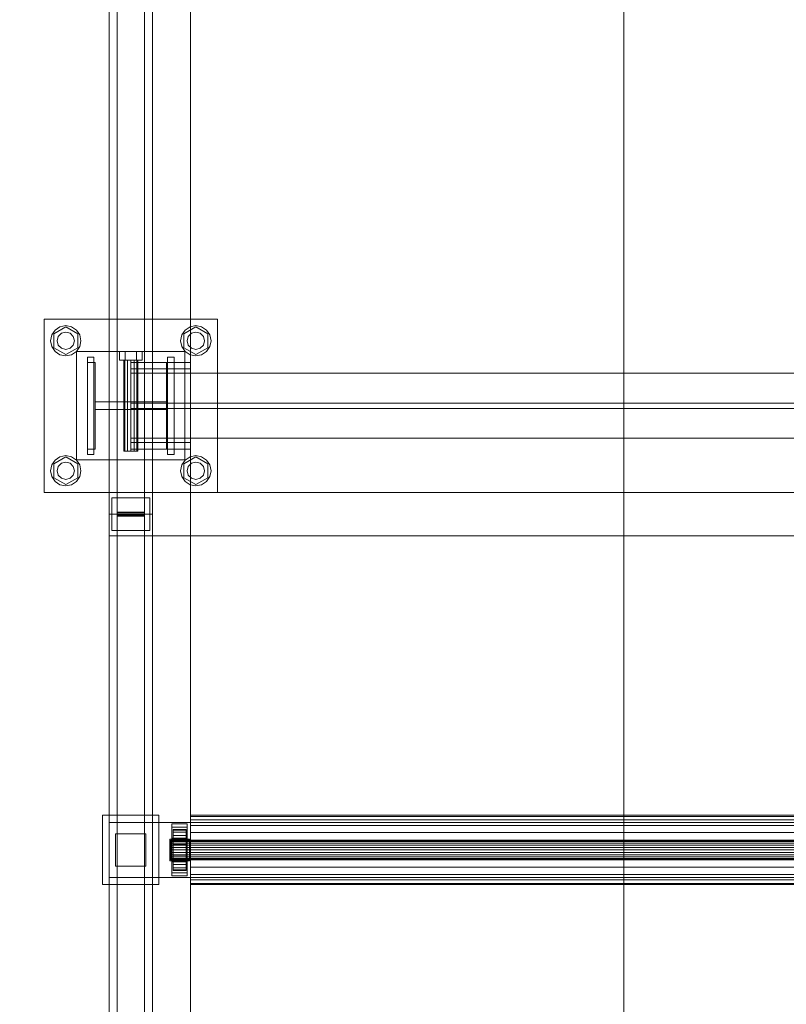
# Model space of a CAD drawing. Header units: millimetres. Extents: x -2233 to 61924, y -68080 to 6847.
# Tile 967 of 1056: x 60504 to 61211, y -16602 to -15694. Entities that reach past the tile are written whole.
import ezdxf

# ---------------------------------------------------------------- set-up
doc = ezdxf.new("R2010")
doc.units = ezdxf.units.MM
doc.layers.add('COTAS_P', color=1, linetype='Continuous', lineweight=0)
doc.layers.add('superior_C04', color=7, linetype='Continuous', lineweight=0)
doc.dimstyles.new('R19_100', dxfattribs={"dimtxt": 250, "dimasz": 150, "dimexe": 150, "dimexo": 80, "dimgap": 100, "dimtad": 1, "dimtih": 1, "dimtoh": 1, "dimdsep": 46, "dimcen": 0.09, "dimadec": 0, "dimazin": 0, "dimtfac": 1, "dimtdec": 4, "dimtofl": 0, "dimtmove": 0, "dimatfit": 3, "dimfxl": 1, "dimtolj": 1, "dimtzin": 0, "dimarcsym": 0})

# ---------------------------------------------------------------- blocks, each defined once
blk = doc.blocks.new('DIM_R28_35')
at = {"layer": 'COTAS_P'}
for p, q in [((60161.13, -15400), (60116.13, -15550)), ((61061.13, -15400), (60161.13, -15400)), ((60161.13, -19750), (60161.13, -15400)), ((60161.13, -15400), (60206.13, -15550)), ((60161.13, -19750), (60116.13, -19600)), ((60161.13, -19750), (60206.13, -19600)), ((61061.13, -19750), (60161.13, -19750))]:
    blk.add_line(p, q, dxfattribs=at)
blk.add_text('4350 P', height=250, rotation=90, dxfattribs=at).set_placement((60061.13, -17575))

msp = doc.modelspace()

# ---------------------------------------------------------------- linework, layer by layer
at = {"layer": 'superior_C04'}
for p, q in [((60586.134, -15400), (60586.134, -16150)), ((60593.634, -15398.213), (60593.634, -16148.213)), ((60593.634, -16151.787), (60593.634, -15401.787)), ((60618.634, -16148.213), (60618.634, -15398.213)), ((60618.634, -16151.787), (60618.634, -15401.787)), ((60626.134, -16150), (60626.134, -15400)), ((60661.134, -15400), (60661.134, -16460)), ((60661.134, -19750), (60661.134, -15400)), ((61061.134, -15400), (61061.134, -16460)), ((60526.134, -16130), (60526.134, -15970)), ((60526.134, -15970), (60686.134, -15970)), ((60535.049, -15983.6), (60546.134, -15977.2)), ((60536.234, -15980.101), (60540.776, -15977.066)), ((60540.776, -15977.066), (60546.134, -15976)), ((60546.134, -15976), (60551.491, -15977.066)), ((60546.134, -15977.2), (60557.219, -15983.6)), ((60551.491, -15977.066), (60556.033, -15980.101)), ((60655.049, -15983.6), (60666.134, -15977.2)), ((60656.234, -15980.101), (60660.776, -15977.066)), ((60660.776, -15977.066), (60666.134, -15976)), ((60666.134, -15976), (60671.491, -15977.066)), ((60666.134, -15977.2), (60677.219, -15983.6)), ((60671.491, -15977.066), (60676.033, -15980.101)), ((60686.134, -15970), (60686.134, -16130)), ((60532.134, -15990), (60533.2, -15984.642)), ((60533.2, -15984.642), (60536.234, -15980.101)), ((60535.049, -15996.4), (60535.049, -15983.6)), ((60538.134, -15990), (60539.206, -15986)), ((60539.206, -15986), (60542.134, -15983.072)), ((60542.134, -15983.072), (60546.134, -15982)), ((60546.134, -15982), (60550.134, -15983.072)), ((60550.134, -15983.072), (60553.062, -15986)), ((60553.062, -15986), (60554.134, -15990)), ((60556.033, -15980.101), (60559.068, -15984.642)), ((60557.219, -15983.6), (60557.219, -15996.4)), ((60559.068, -15984.642), (60560.134, -15990)), ((60652.134, -15990), (60653.2, -15984.642)), ((60653.2, -15984.642), (60656.234, -15980.101)), ((60655.049, -15996.4), (60655.049, -15983.6)), ((60658.134, -15990), (60659.206, -15986)), ((60659.206, -15986), (60662.134, -15983.072)), ((60662.134, -15983.072), (60666.134, -15982)), ((60666.134, -15982), (60670.134, -15983.072)), ((60670.134, -15983.072), (60673.062, -15986)), ((60673.062, -15986), (60674.134, -15990)), ((60676.033, -15980.101), (60679.068, -15984.642)), ((60677.219, -15983.6), (60677.219, -15996.4)), ((60679.068, -15984.642), (60680.134, -15990)), ((60533.2, -15995.358), (60532.134, -15990)), ((60536.234, -15999.899), (60533.2, -15995.358)), ((60546.134, -16002.8), (60535.049, -15996.4)), ((60539.206, -15994), (60538.134, -15990)), ((60542.134, -15996.928), (60539.206, -15994)), ((60557.219, -15996.4), (60546.134, -16002.8)), ((60553.062, -15994), (60550.134, -15996.928)), ((60554.134, -15990), (60553.062, -15994)), ((60559.068, -15995.358), (60556.033, -15999.899)), ((60560.134, -15990), (60559.068, -15995.358)), ((60653.2, -15995.358), (60652.134, -15990)), ((60656.234, -15999.899), (60653.2, -15995.358)), ((60666.134, -16002.8), (60655.049, -15996.4)), ((60659.206, -15994), (60658.134, -15990)), ((60662.134, -15996.928), (60659.206, -15994)), ((60677.219, -15996.4), (60666.134, -16002.8)), ((60673.062, -15994), (60670.134, -15996.928)), ((60674.134, -15990), (60673.062, -15994)), ((60679.068, -15995.358), (60676.033, -15999.899)), ((60680.134, -15990), (60679.068, -15995.358)), ((60540.776, -16002.934), (60536.234, -15999.899)), ((60546.134, -16004), (60540.776, -16002.934)), ((60546.134, -15998), (60542.134, -15996.928)), ((60550.134, -15996.928), (60546.134, -15998)), ((60551.491, -16002.934), (60546.134, -16004)), ((60556.033, -15999.899), (60551.491, -16002.934)), ((60556.134, -16100), (60556.134, -16000)), ((60556.134, -16000), (60656.134, -16000)), ((60566.134, -16095), (60566.134, -16005)), ((60572.134, -16005), (60566.134, -16005)), ((60572.134, -16095), (60572.134, -16005)), ((60595.734, -16000), (60600.934, -16000)), ((60595.734, -16000), (60595.734, -16008)), ((60600.934, -16000), (60611.334, -16000)), ((60600.934, -16008), (60600.934, -16000)), ((60611.334, -16000), (60616.534, -16000)), ((60611.334, -16008), (60611.334, -16000)), ((60616.534, -16008), (60616.534, -16000)), ((60640.134, -16095), (60640.134, -16005)), ((60646.134, -16005), (60640.134, -16005)), ((60646.134, -16095), (60646.134, -16005)), ((60656.134, -16000), (60656.134, -16100)), ((60660.776, -16002.934), (60656.234, -15999.899)), ((60666.134, -16004), (60660.776, -16002.934)), ((60666.134, -15998), (60662.134, -15996.928)), ((60670.134, -15996.928), (60666.134, -15998)), ((60671.491, -16002.934), (60666.134, -16004)), ((60676.033, -15999.899), (60671.491, -16002.934)), ((60566.134, -16090), (60566.134, -16010)), ((60566.134, -16010), (60573.134, -16010)), ((60573.134, -16010), (60573.134, -16090)), ((60600.934, -16008), (60595.734, -16008)), ((60599.734, -16008), (60600.591, -16008)), ((60599.734, -16008), (60599.734, -16092)), ((60600.591, -16008), (60602.934, -16008)), ((60600.591, -16092), (60600.591, -16008)), ((60600.934, -16008), (60611.334, -16008)), ((60602.934, -16008), (60606.134, -16008)), ((60602.934, -16092), (60602.934, -16008)), ((60606.134, -16008), (60609.334, -16008)), ((60606.134, -16092), (60606.134, -16008)), ((60606.134, -16010), (60661.134, -16010)), ((60606.134, -16016), (60606.134, -16010)), ((60609.334, -16008), (60611.676, -16008)), ((60609.334, -16092), (60609.334, -16008)), ((60611.334, -16008), (60616.534, -16008)), ((60611.676, -16008), (60612.534, -16008)), ((60611.676, -16092), (60611.676, -16008)), ((60612.534, -16092), (60612.534, -16008)), ((60639.134, -16090), (60639.134, -16010)), ((60639.134, -16010), (60646.134, -16010)), ((60646.134, -16010), (60646.134, -16090)), ((60661.134, -16016), (60661.134, -16010)), ((60606.134, -16016), (60661.134, -16016)), ((60606.134, -16020), (60606.134, -16080)), ((61516.134, -16020), (60606.134, -16020)), ((60573.134, -16053.5), (60573.134, -16046.5)), ((60573.134, -16046.5), (60639.134, -16046.5)), ((60606.134, -16047.5), (60606.134, -16052.5)), ((61516.134, -16047.5), (60606.134, -16047.5)), ((60639.134, -16046.5), (60639.134, -16053.5)), ((60639.134, -16053.5), (60573.134, -16053.5)), ((60606.134, -16052.5), (61516.134, -16052.5)), ((60606.134, -16080), (61516.134, -16080)), ((60606.134, -16084), (60661.134, -16084)), ((60606.134, -16090), (60606.134, -16084)), ((60661.134, -16090), (60661.134, -16084)), ((60540.776, -16097.066), (60546.134, -16096)), ((60546.134, -16096), (60551.491, -16097.066)), ((60573.134, -16090), (60566.134, -16090)), ((60572.134, -16095), (60566.134, -16095)), ((60600.591, -16092), (60599.734, -16092)), ((60600.591, -16092), (60602.934, -16092)), ((60602.934, -16092), (60606.134, -16092)), ((60606.134, -16090), (60661.134, -16090)), ((60606.134, -16092), (60609.334, -16092)), ((60609.334, -16092), (60611.676, -16092)), ((60611.676, -16092), (60612.534, -16092)), ((60646.134, -16090), (60639.134, -16090)), ((60646.134, -16095), (60640.134, -16095)), ((60660.776, -16097.066), (60666.134, -16096)), ((60666.134, -16096), (60671.491, -16097.066)), ((60532.134, -16110), (60533.2, -16104.642)), ((60533.2, -16104.642), (60536.234, -16100.101)), ((60535.049, -16103.6), (60546.134, -16097.2)), ((60535.049, -16116.4), (60535.049, -16103.6)), ((60536.234, -16100.101), (60540.776, -16097.066)), ((60539.206, -16106), (60542.134, -16103.072)), ((60542.134, -16103.072), (60546.134, -16102)), ((60546.134, -16097.2), (60557.219, -16103.6)), ((60546.134, -16102), (60550.134, -16103.072)), ((60550.134, -16103.072), (60553.062, -16106)), ((60551.491, -16097.066), (60556.033, -16100.101)), ((60556.033, -16100.101), (60559.068, -16104.642)), ((60656.134, -16100), (60556.134, -16100)), ((60557.219, -16103.6), (60557.219, -16116.4)), ((60559.068, -16104.642), (60560.134, -16110)), ((60652.134, -16110), (60653.2, -16104.642)), ((60653.2, -16104.642), (60656.234, -16100.101)), ((60655.049, -16103.6), (60666.134, -16097.2)), ((60655.049, -16116.4), (60655.049, -16103.6)), ((60656.234, -16100.101), (60660.776, -16097.066)), ((60659.206, -16106), (60662.134, -16103.072)), ((60662.134, -16103.072), (60666.134, -16102)), ((60666.134, -16097.2), (60677.219, -16103.6)), ((60666.134, -16102), (60670.134, -16103.072)), ((60670.134, -16103.072), (60673.062, -16106)), ((60671.491, -16097.066), (60676.033, -16100.101)), ((60676.033, -16100.101), (60679.068, -16104.642)), ((60677.219, -16103.6), (60677.219, -16116.4)), ((60679.068, -16104.642), (60680.134, -16110)), ((60533.2, -16115.358), (60532.134, -16110)), ((60538.134, -16110), (60539.206, -16106)), ((60539.206, -16114), (60538.134, -16110)), ((60542.134, -16116.928), (60539.206, -16114)), ((60553.062, -16114), (60550.134, -16116.928)), ((60553.062, -16106), (60554.134, -16110)), ((60554.134, -16110), (60553.062, -16114)), ((60560.134, -16110), (60559.068, -16115.358)), ((60653.2, -16115.358), (60652.134, -16110)), ((60658.134, -16110), (60659.206, -16106)), ((60659.206, -16114), (60658.134, -16110)), ((60662.134, -16116.928), (60659.206, -16114)), ((60673.062, -16114), (60670.134, -16116.928)), ((60673.062, -16106), (60674.134, -16110)), ((60674.134, -16110), (60673.062, -16114)), ((60680.134, -16110), (60679.068, -16115.358)), ((60536.234, -16119.899), (60533.2, -16115.358)), ((60546.134, -16122.8), (60535.049, -16116.4)), ((60540.776, -16122.934), (60536.234, -16119.899)), ((60546.134, -16124), (60540.776, -16122.934)), ((60546.134, -16118), (60542.134, -16116.928)), ((60557.219, -16116.4), (60546.134, -16122.8)), ((60550.134, -16116.928), (60546.134, -16118)), ((60551.491, -16122.934), (60546.134, -16124)), ((60556.033, -16119.899), (60551.491, -16122.934)), ((60559.068, -16115.358), (60556.033, -16119.899)), ((60656.234, -16119.899), (60653.2, -16115.358)), ((60666.134, -16122.8), (60655.049, -16116.4)), ((60660.776, -16122.934), (60656.234, -16119.899)), ((60666.134, -16124), (60660.776, -16122.934)), ((60666.134, -16118), (60662.134, -16116.928)), ((60677.219, -16116.4), (60666.134, -16122.8)), ((60670.134, -16116.928), (60666.134, -16118)), ((60671.491, -16122.934), (60666.134, -16124)), ((60676.033, -16119.899), (60671.491, -16122.934)), ((60679.068, -16115.358), (60676.033, -16119.899)), ((60686.134, -16130), (60526.134, -16130)), ((60586.134, -16170), (60586.134, -16130)), ((60586.134, -16130), (61536.134, -16130)), ((60588.634, -16135), (60623.634, -16135)), ((60588.634, -16165), (60588.634, -16135)), ((60623.634, -16135), (60623.634, -16165)), ((60586.134, -16150), (60626.134, -16150)), ((60586.134, -16150), (60586.134, -17350)), ((60593.634, -16148.213), (60593.634, -16151.787)), ((60618.634, -16148.213), (60593.634, -16148.213)), ((60618.634, -16148.878), (60593.634, -16148.878)), ((60593.634, -16148.878), (60593.634, -16151.122)), ((60593.634, -17348.878), (60593.634, -16148.878)), ((60618.634, -16151.787), (60618.634, -16148.213)), ((60618.634, -16151.122), (60618.634, -16148.878)), ((60618.634, -17348.878), (60618.634, -16148.878)), ((60626.134, -17350), (60626.134, -16150)), ((60593.634, -16151.122), (60618.634, -16151.122)), ((60593.634, -16151.122), (60593.634, -17351.122)), ((60593.634, -16151.787), (60618.634, -16151.787)), ((60618.634, -17351.122), (60618.634, -16151.122)), ((60623.634, -16165), (60588.634, -16165)), ((61536.134, -16170), (60586.134, -16170)), ((60580.134, -16492), (60580.134, -16428)), ((60580.134, -16428), (60632.134, -16428)), ((60632.134, -16428), (60632.134, -16492)), ((60661.134, -16428), (60661.134, -16429.09)), ((60661.134, -16428), (61461.134, -16428)), ((60661.134, -16429.09), (60661.134, -16432.287)), ((61461.134, -16429.09), (60661.134, -16429.09)), ((60661.134, -16432.287), (60661.134, -16437.373)), ((61461.134, -16432.287), (60661.134, -16432.287)), ((60586.134, -16485.4), (60586.134, -16434.6)), ((60586.134, -16434.6), (61536.134, -16434.6)), ((60644.134, -16484), (60644.134, -16436)), ((60644.134, -16436), (60658.134, -16436)), ((60644.134, -16449), (60644.134, -16439)), ((60644.134, -16439), (60658.134, -16439)), ((60645.134, -16451), (60645.134, -16441)), ((60645.134, -16441), (60645.134, -16441.647)), ((60645.134, -16441), (60657.134, -16441)), ((60645.134, -16441.647), (60645.134, -16451.307)), ((60657.134, -16441.647), (60645.134, -16441.647)), ((60645.134, -16441.647), (60645.134, -16443.546)), ((60657.134, -16441.647), (60657.134, -16441)), ((60657.134, -16441), (60657.134, -16451)), ((60657.134, -16451.307), (60657.134, -16441.647)), ((60657.134, -16443.546), (60657.134, -16441.647)), ((60658.134, -16436), (60658.134, -16484)), ((60658.134, -16439), (60658.134, -16449)), ((60661.134, -16437.373), (60661.134, -16444)), ((61461.134, -16437.373), (60661.134, -16437.373)), ((60592.134, -16475), (60592.134, -16445)), ((60592.134, -16445), (60620.134, -16445)), ((60620.134, -16445), (60620.134, -16475)), ((60642.134, -16450), (60660.134, -16450)), ((60642.134, -16470), (60642.134, -16450)), ((60658.134, -16449), (60644.134, -16449)), ((60645.134, -16443.546), (60645.134, -16452.206)), ((60657.134, -16443.546), (60645.134, -16443.546)), ((60645.134, -16443.546), (60645.134, -16446.565)), ((60645.134, -16446.565), (60645.134, -16453.636)), ((60657.134, -16446.565), (60645.134, -16446.565)), ((60645.134, -16446.565), (60645.134, -16450.5)), ((60645.134, -16450.5), (60645.134, -16455.5)), ((60657.134, -16450.5), (60645.134, -16450.5)), ((60645.134, -16450.5), (60645.134, -16455.082)), ((60657.134, -16452.206), (60657.134, -16443.546)), ((60657.134, -16446.565), (60657.134, -16443.546)), ((60657.134, -16453.636), (60657.134, -16446.565)), ((60657.134, -16450.5), (60657.134, -16446.565)), ((60657.134, -16455.5), (60657.134, -16450.5)), ((60657.134, -16455.082), (60657.134, -16450.5)), ((60660.134, -16450), (60660.134, -16470)), ((60661.134, -16444), (60661.134, -16451.718)), ((61461.134, -16444), (60661.134, -16444)), ((60643.134, -16451), (60643.134, -16451.307)), ((60643.134, -16451), (61479.134, -16451)), ((60643.134, -16451.307), (60643.134, -16452.206)), ((61479.134, -16451.307), (60643.134, -16451.307)), ((60643.134, -16452.206), (60643.134, -16453.636)), ((61479.134, -16452.206), (60643.134, -16452.206)), ((60643.134, -16453.636), (60643.134, -16455.5)), ((61479.134, -16453.636), (60643.134, -16453.636)), ((60643.134, -16455.5), (60643.134, -16457.671)), ((61479.134, -16455.5), (60643.134, -16455.5)), ((60643.134, -16457.671), (60643.134, -16460)), ((61479.134, -16457.671), (60643.134, -16457.671)), ((60645.134, -16451.307), (60645.134, -16451)), ((60657.134, -16451), (60645.134, -16451)), ((60645.134, -16451.307), (60657.134, -16451.307)), ((60645.134, -16452.206), (60645.134, -16451.307)), ((60645.134, -16452.206), (60657.134, -16452.206)), ((60645.134, -16453.636), (60645.134, -16452.206)), ((60645.134, -16453.636), (60657.134, -16453.636)), ((60645.134, -16455.5), (60645.134, -16453.636)), ((60645.134, -16455.082), (60645.134, -16457.671)), ((60657.134, -16455.082), (60645.134, -16455.082)), ((60645.134, -16455.082), (60645.134, -16460)), ((60645.134, -16455.5), (60657.134, -16455.5)), ((60645.134, -16457.671), (60645.134, -16455.5)), ((60645.134, -16457.671), (60657.134, -16457.671)), ((60645.134, -16460), (60645.134, -16457.671)), ((60657.134, -16451), (60657.134, -16451.307)), ((60657.134, -16451.307), (60657.134, -16452.206)), ((60657.134, -16452.206), (60657.134, -16453.636)), ((60657.134, -16453.636), (60657.134, -16455.5)), ((60657.134, -16457.671), (60657.134, -16455.082)), ((60657.134, -16460), (60657.134, -16455.082)), ((60657.134, -16455.5), (60657.134, -16457.671)), ((60657.134, -16457.671), (60657.134, -16460)), ((60661.134, -16451.718), (60661.134, -16460)), ((61461.134, -16451.718), (60661.134, -16451.718)), ((60643.134, -16460), (60643.134, -16462.329)), ((61479.134, -16460), (60643.134, -16460)), ((60643.134, -16462.329), (60643.134, -16464.5)), ((61479.134, -16462.329), (60643.134, -16462.329)), ((60643.134, -16464.5), (60643.134, -16466.364)), ((61479.134, -16464.5), (60643.134, -16464.5)), ((60643.134, -16466.364), (60643.134, -16467.794)), ((61479.134, -16466.364), (60643.134, -16466.364)), ((60643.134, -16467.794), (60643.134, -16468.693)), ((61479.134, -16467.794), (60643.134, -16467.794)), ((60643.134, -16468.693), (60643.134, -16469)), ((61479.134, -16468.693), (60643.134, -16468.693)), ((61479.134, -16469), (60643.134, -16469)), ((60645.134, -16460), (60657.134, -16460)), ((60645.134, -16460), (60645.134, -16464.918)), ((60645.134, -16462.329), (60645.134, -16460)), ((60645.134, -16464.918), (60645.134, -16462.329)), ((60645.134, -16462.329), (60657.134, -16462.329)), ((60645.134, -16464.5), (60645.134, -16462.329)), ((60645.134, -16469.5), (60645.134, -16464.5)), ((60645.134, -16464.5), (60657.134, -16464.5)), ((60645.134, -16466.364), (60645.134, -16464.5)), ((60657.134, -16464.918), (60645.134, -16464.918)), ((60645.134, -16464.918), (60645.134, -16469.5)), ((60645.134, -16473.435), (60645.134, -16466.364)), ((60645.134, -16466.364), (60657.134, -16466.364)), ((60645.134, -16467.794), (60645.134, -16466.364)), ((60645.134, -16476.454), (60645.134, -16467.794)), ((60645.134, -16467.794), (60657.134, -16467.794)), ((60645.134, -16468.693), (60645.134, -16467.794)), ((60645.134, -16478.353), (60645.134, -16468.693)), ((60645.134, -16468.693), (60657.134, -16468.693)), ((60645.134, -16469), (60645.134, -16468.693)), ((60645.134, -16479), (60645.134, -16469)), ((60645.134, -16469), (60657.134, -16469)), ((60657.134, -16460), (60657.134, -16462.329)), ((60657.134, -16464.918), (60657.134, -16460)), ((60657.134, -16462.329), (60657.134, -16464.918)), ((60657.134, -16462.329), (60657.134, -16464.5)), ((60657.134, -16464.5), (60657.134, -16469.5)), ((60657.134, -16464.5), (60657.134, -16466.364)), ((60657.134, -16469.5), (60657.134, -16464.918)), ((60657.134, -16466.364), (60657.134, -16473.435)), ((60657.134, -16466.364), (60657.134, -16467.794)), ((60657.134, -16467.794), (60657.134, -16476.454)), ((60657.134, -16467.794), (60657.134, -16468.693)), ((60657.134, -16468.693), (60657.134, -16478.353)), ((60657.134, -16468.693), (60657.134, -16469)), ((60657.134, -16469), (60657.134, -16479)), ((61061.134, -16460), (60661.134, -16460)), ((60661.134, -16460), (60661.134, -17440)), ((60661.134, -16460), (60661.134, -16468.282)), ((61461.134, -16460), (60661.134, -16460)), ((60661.134, -16468.282), (60661.134, -16476)), ((61461.134, -16468.282), (60661.134, -16468.282)), ((61461.134, -16460), (61061.134, -16460)), ((61061.134, -16460), (61061.134, -17440)), ((60620.134, -16475), (60592.134, -16475)), ((60660.134, -16470), (60642.134, -16470)), ((60644.134, -16481), (60644.134, -16471)), ((60644.134, -16471), (60658.134, -16471)), ((60657.134, -16469.5), (60645.134, -16469.5)), ((60645.134, -16469.5), (60645.134, -16473.435)), ((60657.134, -16473.435), (60645.134, -16473.435)), ((60645.134, -16473.435), (60645.134, -16476.454)), ((60657.134, -16476.454), (60645.134, -16476.454)), ((60645.134, -16476.454), (60645.134, -16478.353)), ((60657.134, -16473.435), (60657.134, -16469.5)), ((60657.134, -16476.454), (60657.134, -16473.435)), ((60657.134, -16478.353), (60657.134, -16476.454)), ((60658.134, -16471), (60658.134, -16481)), ((60661.134, -16476), (60661.134, -16482.627)), ((61461.134, -16476), (60661.134, -16476)), ((61536.134, -16485.4), (60586.134, -16485.4)), ((60658.134, -16481), (60644.134, -16481)), ((60658.134, -16484), (60644.134, -16484)), ((60657.134, -16478.353), (60645.134, -16478.353)), ((60645.134, -16478.353), (60645.134, -16479)), ((60657.134, -16479), (60645.134, -16479)), ((60657.134, -16479), (60657.134, -16478.353)), ((60661.134, -16482.627), (60661.134, -16487.713)), ((61461.134, -16482.627), (60661.134, -16482.627)), ((60632.134, -16492), (60580.134, -16492)), ((60661.134, -16487.713), (60661.134, -16490.91)), ((61461.134, -16487.713), (60661.134, -16487.713)), ((60661.134, -16490.91), (60661.134, -16492)), ((61461.134, -16490.91), (60661.134, -16490.91)), ((61461.134, -16492), (60661.134, -16492))]:
    msp.add_line(p, q, dxfattribs=at)

# ---------------------------------------------------------------- dimensions: what is measured, and where the dimension line sits
at = {"layer": 'COTAS_P'}
dim = msp.add_aligned_dim(p1=(61061.134, -19750), p2=(61061.134, -15400), distance=900, text='<> P', dimstyle='R19_100', dxfattribs=at)
dim.commit()
dim.dimension.update_dxf_attribs({"geometry": 'DIM_R28_35', "text_midpoint": (60161.134, -17575)})

doc.saveas('drawing.dxf')
